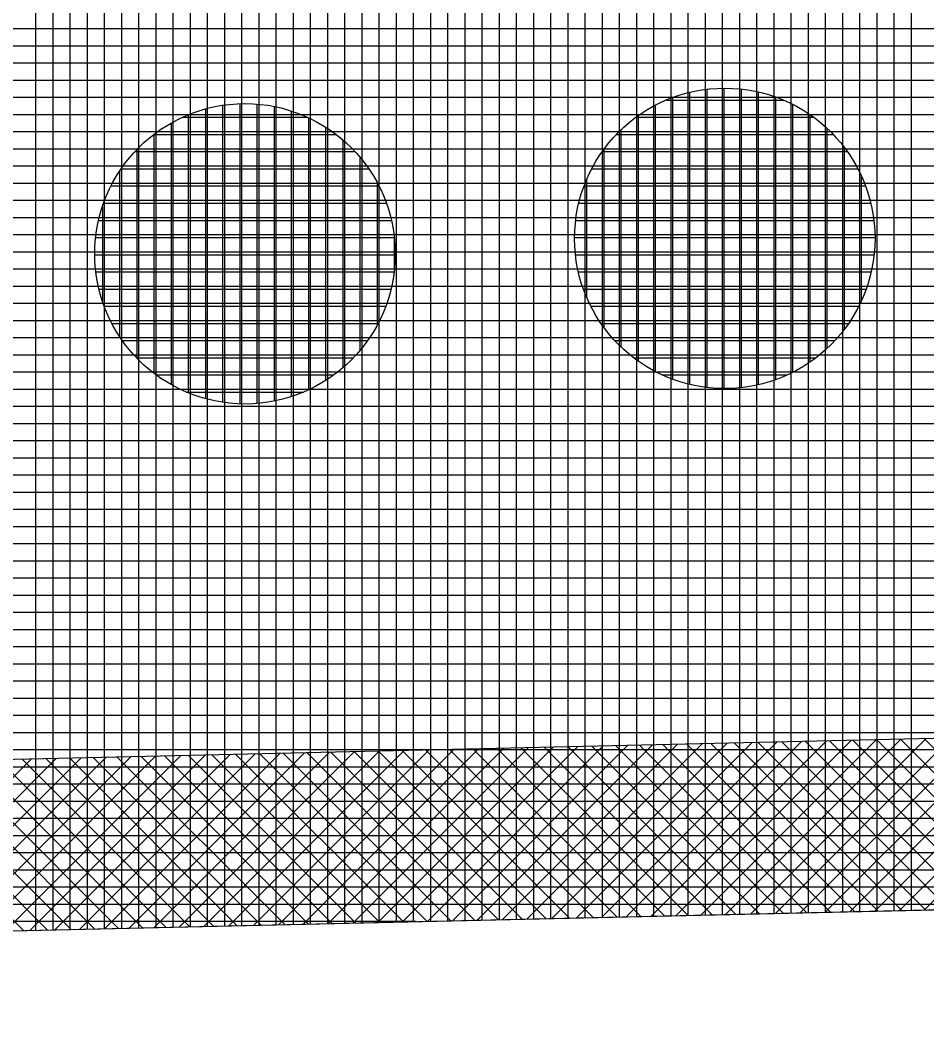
# Model space of a CAD drawing. Extents: x -565346 to -564154, y -1097386 to -1095620.
# Drawn here: x -565268.3 to -565257.74, y -1095873.28 to -1095861.44 of the extents above; entities that cross this region are included whole.
import ezdxf

# ---------------------------------------------------------------- set-up
doc = ezdxf.new("R2010")
doc.units = 0
for name, color, linetype in [('Vrstva 1', 7, 'Continuous'), ('Vrstva 41', 7, 'Continuous'), ('Vrstva 42', 7, 'Continuous'), ('Vrstva 43', 7, 'Continuous'), ('Vrstva 44', 7, 'Continuous')]:
    doc.layers.add(name, color=color, linetype=linetype)

msp = doc.modelspace()

# ---------------------------------------------------------------- linework, layer by layer
at = {"layer": 'Vrstva 1'}
msp.add_line((-565318.28, -1095873.19), (-565230.93, -1095871.19), dxfattribs=at)
at = {"layer": 'Vrstva 41'}
for p, q in [((-565256.591, -1095869.782), (-565258.633, -1095871.824)), ((-565256.301, -1095869.776), (-565258.343, -1095871.818)), ((-565256.012, -1095869.769), (-565258.054, -1095871.811)), ((-565255.722, -1095869.763), (-565257.764, -1095871.804)), ((-565261.801, -1095869.901), (-565263.843, -1095871.944)), ((-565261.511, -1095869.895), (-565263.554, -1095871.937)), ((-565261.222, -1095869.888), (-565263.264, -1095871.93)), ((-565260.933, -1095869.881), (-565262.975, -1095871.924)), ((-565260.643, -1095869.875), (-565262.685, -1095871.917)), ((-565260.354, -1095869.868), (-565262.396, -1095871.91)), ((-565260.064, -1095869.862), (-565262.106, -1095871.904)), ((-565259.963, -1095871.855), (-565261.913, -1095869.904)), ((-565259.775, -1095869.855), (-565261.817, -1095871.897)), ((-565259.686, -1095871.848), (-565261.637, -1095869.898)), ((-565259.485, -1095869.848), (-565261.527, -1095871.891)), ((-565259.41, -1095871.842), (-565261.36, -1095869.891)), ((-565259.196, -1095869.842), (-565261.238, -1095871.884)), ((-565259.133, -1095871.836), (-565261.084, -1095869.885)), ((-565258.906, -1095869.835), (-565260.948, -1095871.877)), ((-565258.857, -1095871.829), (-565260.807, -1095869.879)), ((-565258.617, -1095869.829), (-565260.659, -1095871.871)), ((-565258.58, -1095871.823), (-565260.531, -1095869.872)), ((-565258.328, -1095869.822), (-565260.37, -1095871.864)), ((-565258.304, -1095871.817), (-565260.254, -1095869.866)), ((-565258.038, -1095869.815), (-565260.08, -1095871.857)), ((-565258.027, -1095871.81), (-565259.978, -1095869.86)), ((-565257.749, -1095869.809), (-565259.791, -1095871.851)), ((-565257.75, -1095871.804), (-565259.701, -1095869.853)), ((-565257.459, -1095869.802), (-565259.501, -1095871.844)), ((-565257.474, -1095871.798), (-565259.425, -1095869.847)), ((-565257.17, -1095869.796), (-565259.212, -1095871.838)), ((-565257.197, -1095871.791), (-565259.148, -1095869.841)), ((-565256.88, -1095869.789), (-565258.922, -1095871.831)), ((-565256.921, -1095871.785), (-565258.872, -1095869.834)), ((-565256.644, -1095871.779), (-565258.595, -1095869.828)), ((-565256.368, -1095871.772), (-565258.319, -1095869.822)), ((-565256.091, -1095871.766), (-565258.042, -1095869.816)), ((-565255.815, -1095871.76), (-565257.765, -1095869.809)), ((-565267.011, -1095870.02), (-565269.054, -1095872.063)), ((-565266.721, -1095870.014), (-565268.764, -1095872.056)), ((-565266.432, -1095870.007), (-565268.475, -1095872.05)), ((-565266.143, -1095870), (-565268.185, -1095872.043)), ((-565265.853, -1095869.994), (-565267.896, -1095872.036)), ((-565265.564, -1095869.987), (-565267.606, -1095872.03)), ((-565265.274, -1095869.981), (-565267.317, -1095872.023)), ((-565265.216, -1095871.975), (-565267.168, -1095870.024)), ((-565264.985, -1095869.974), (-565267.027, -1095872.016)), ((-565264.94, -1095871.969), (-565266.891, -1095870.017)), ((-565264.695, -1095869.967), (-565266.738, -1095872.01)), ((-565264.663, -1095871.962), (-565266.615, -1095870.011)), ((-565264.406, -1095869.961), (-565266.448, -1095872.003)), ((-565264.387, -1095871.956), (-565266.338, -1095870.005)), ((-565264.116, -1095869.954), (-565266.159, -1095871.997)), ((-565264.11, -1095871.95), (-565266.061, -1095869.999)), ((-565263.827, -1095869.948), (-565265.869, -1095871.99)), ((-565263.834, -1095871.943), (-565265.785, -1095869.992)), ((-565263.538, -1095869.941), (-565265.58, -1095871.983)), ((-565263.557, -1095871.937), (-565265.508, -1095869.986)), ((-565263.248, -1095869.934), (-565265.291, -1095871.977)), ((-565263.281, -1095871.931), (-565265.232, -1095869.98)), ((-565262.959, -1095869.928), (-565265.001, -1095871.97)), ((-565263.004, -1095871.924), (-565264.955, -1095869.973)), ((-565262.669, -1095869.921), (-565264.712, -1095871.963)), ((-565262.728, -1095871.918), (-565264.679, -1095869.967)), ((-565262.38, -1095869.915), (-565264.422, -1095871.957)), ((-565262.451, -1095871.912), (-565264.402, -1095869.961)), ((-565262.09, -1095869.908), (-565264.133, -1095871.95)), ((-565262.175, -1095871.905), (-565264.126, -1095869.954)), ((-565261.898, -1095871.899), (-565263.849, -1095869.948)), ((-565261.622, -1095871.893), (-565263.573, -1095869.942)), ((-565261.345, -1095871.886), (-565263.296, -1095869.935)), ((-565261.069, -1095871.88), (-565263.02, -1095869.929)), ((-565260.792, -1095871.874), (-565262.743, -1095869.923)), ((-565260.516, -1095871.867), (-565262.467, -1095869.916)), ((-565260.239, -1095871.861), (-565262.19, -1095869.91)), ((-565268.169, -1095870.047), (-565270.212, -1095872.089)), ((-565268.258, -1095872.045), (-565270.209, -1095870.093)), ((-565267.981, -1095872.038), (-565269.933, -1095870.087)), ((-565267.879, -1095870.04), (-565269.922, -1095872.083)), ((-565267.705, -1095872.032), (-565269.656, -1095870.081)), ((-565267.59, -1095870.033), (-565269.633, -1095872.076)), ((-565267.428, -1095872.026), (-565269.38, -1095870.074)), ((-565267.3, -1095870.027), (-565269.343, -1095872.07)), ((-565267.152, -1095872.019), (-565269.103, -1095870.068)), ((-565266.875, -1095872.013), (-565268.827, -1095870.062)), ((-565266.599, -1095872.007), (-565268.55, -1095870.055)), ((-565266.322, -1095872), (-565268.274, -1095870.049)), ((-565266.046, -1095871.994), (-565267.997, -1095870.043)), ((-565265.769, -1095871.988), (-565267.721, -1095870.036)), ((-565265.493, -1095871.981), (-565267.444, -1095870.03))]:
    msp.add_line(p, q, dxfattribs=at)
at = {"layer": 'Vrstva 42'}
msp.add_lwpolyline([(-565179.232, -1095865.407), (-565179.369, -1095863.41), (-565231.152, -1095869.202), (-565318.326, -1095871.191), (-565322.325, -1095871.281), (-565322.28, -1095873.28), (-565318.28, -1095873.19), (-565230.93, -1095871.19)], close=True, dxfattribs=at)
at = {"layer": 'Vrstva 43'}
for p, q in [((-565261.32, -1095856.88), (-565261.32, -1095871.886)), ((-565261.12, -1095856.876), (-565261.12, -1095871.881)), ((-565260.92, -1095856.871), (-565260.92, -1095871.877)), ((-565260.72, -1095856.866), (-565260.72, -1095871.872)), ((-565260.52, -1095856.862), (-565260.52, -1095871.868)), ((-565260.32, -1095856.857), (-565260.32, -1095871.863)), ((-565260.12, -1095856.853), (-565260.12, -1095871.858)), ((-565259.92, -1095856.848), (-565259.92, -1095871.854)), ((-565259.72, -1095856.843), (-565259.72, -1095871.849)), ((-565259.52, -1095856.839), (-565259.52, -1095871.845)), ((-565259.32, -1095856.834), (-565259.32, -1095871.84)), ((-565259.12, -1095856.83), (-565259.12, -1095871.835)), ((-565258.92, -1095856.825), (-565258.92, -1095871.831)), ((-565258.72, -1095856.82), (-565258.72, -1095871.826)), ((-565258.52, -1095856.816), (-565258.52, -1095871.822)), ((-565258.32, -1095856.811), (-565258.32, -1095871.817)), ((-565258.12, -1095856.807), (-565258.12, -1095871.813)), ((-565257.92, -1095856.802), (-565257.92, -1095871.808)), ((-565266.52, -1095857), (-565266.52, -1095872.005)), ((-565266.32, -1095856.995), (-565266.32, -1095872)), ((-565266.12, -1095856.99), (-565266.12, -1095871.996)), ((-565265.92, -1095856.986), (-565265.92, -1095871.991)), ((-565265.72, -1095856.981), (-565265.72, -1095871.987)), ((-565265.52, -1095856.977), (-565265.52, -1095871.982)), ((-565265.32, -1095856.972), (-565265.32, -1095871.977)), ((-565265.12, -1095856.967), (-565265.12, -1095871.973)), ((-565264.92, -1095856.963), (-565264.92, -1095871.968)), ((-565264.72, -1095856.958), (-565264.72, -1095871.964)), ((-565264.52, -1095856.954), (-565264.52, -1095871.959)), ((-565264.32, -1095856.949), (-565264.32, -1095871.955)), ((-565264.12, -1095856.944), (-565264.12, -1095871.95)), ((-565263.92, -1095856.94), (-565263.92, -1095871.945)), ((-565263.72, -1095856.935), (-565263.72, -1095871.941)), ((-565263.52, -1095856.931), (-565263.52, -1095871.936)), ((-565263.32, -1095856.926), (-565263.32, -1095871.932)), ((-565263.12, -1095856.922), (-565263.12, -1095871.927)), ((-565262.92, -1095856.917), (-565262.92, -1095871.922)), ((-565262.72, -1095856.912), (-565262.72, -1095871.918)), ((-565262.52, -1095856.908), (-565262.52, -1095871.913)), ((-565262.32, -1095856.903), (-565262.32, -1095871.909)), ((-565262.12, -1095856.899), (-565262.12, -1095871.904)), ((-565261.92, -1095856.894), (-565261.92, -1095871.9)), ((-565261.72, -1095856.889), (-565261.72, -1095871.895)), ((-565261.52, -1095856.885), (-565261.52, -1095871.89)), ((-565268.12, -1095857.036), (-565268.12, -1095872.042)), ((-565267.92, -1095857.032), (-565267.92, -1095872.037)), ((-565267.72, -1095857.027), (-565267.72, -1095872.032)), ((-565267.52, -1095857.023), (-565267.52, -1095872.028)), ((-565267.32, -1095857.018), (-565267.32, -1095872.023)), ((-565267.12, -1095857.013), (-565267.12, -1095872.019)), ((-565266.92, -1095857.009), (-565266.92, -1095872.014)), ((-565266.72, -1095857.004), (-565266.72, -1095872.009)), ((-565144.656, -1095861.54), (-565322.513, -1095861.54)), ((-565146.445, -1095861.74), (-565322.509, -1095861.74)), ((-565148.233, -1095861.94), (-565322.505, -1095861.94)), ((-565150.021, -1095862.14), (-565322.501, -1095862.14)), ((-565151.809, -1095862.34), (-565322.497, -1095862.34)), ((-565153.597, -1095862.54), (-565322.493, -1095862.54)), ((-565155.385, -1095862.74), (-565322.489, -1095862.74)), ((-565157.173, -1095862.94), (-565322.485, -1095862.94)), ((-565158.961, -1095863.14), (-565322.481, -1095863.14)), ((-565160.749, -1095863.34), (-565322.477, -1095863.34)), ((-565162.537, -1095863.54), (-565322.473, -1095863.54)), ((-565164.325, -1095863.74), (-565322.469, -1095863.74)), ((-565166.113, -1095863.94), (-565322.465, -1095863.94)), ((-565167.901, -1095864.14), (-565322.461, -1095864.14)), ((-565169.689, -1095864.34), (-565322.457, -1095864.34)), ((-565171.477, -1095864.54), (-565322.453, -1095864.54)), ((-565173.265, -1095864.74), (-565322.449, -1095864.74)), ((-565175.053, -1095864.94), (-565322.445, -1095864.94)), ((-565176.841, -1095865.14), (-565322.441, -1095865.14)), ((-565178.629, -1095865.34), (-565322.437, -1095865.34)), ((-565180.418, -1095865.54), (-565322.433, -1095865.54)), ((-565182.206, -1095865.74), (-565322.429, -1095865.74)), ((-565183.994, -1095865.94), (-565322.426, -1095865.94)), ((-565185.782, -1095866.14), (-565322.422, -1095866.14)), ((-565187.57, -1095866.34), (-565322.418, -1095866.34)), ((-565189.358, -1095866.54), (-565322.414, -1095866.54)), ((-565191.146, -1095866.74), (-565322.41, -1095866.74)), ((-565192.934, -1095866.94), (-565322.406, -1095866.94)), ((-565194.722, -1095867.14), (-565322.402, -1095867.14)), ((-565196.51, -1095867.34), (-565322.398, -1095867.34)), ((-565198.298, -1095867.54), (-565322.394, -1095867.54)), ((-565200.086, -1095867.74), (-565322.39, -1095867.74)), ((-565201.874, -1095867.94), (-565322.386, -1095867.94)), ((-565203.662, -1095868.14), (-565322.382, -1095868.14)), ((-565205.45, -1095868.34), (-565322.378, -1095868.34)), ((-565207.238, -1095868.54), (-565322.374, -1095868.54)), ((-565209.026, -1095868.74), (-565322.37, -1095868.74)), ((-565210.814, -1095868.94), (-565322.366, -1095868.94)), ((-565212.602, -1095869.14), (-565322.362, -1095869.14)), ((-565214.391, -1095869.34), (-565322.358, -1095869.34)), ((-565216.179, -1095869.54), (-565322.354, -1095869.54)), ((-565217.967, -1095869.74), (-565322.35, -1095869.74)), ((-565219.755, -1095869.94), (-565322.346, -1095869.94)), ((-565221.543, -1095870.14), (-565322.342, -1095870.14)), ((-565223.331, -1095870.34), (-565322.338, -1095870.34)), ((-565225.119, -1095870.54), (-565322.334, -1095870.54)), ((-565226.907, -1095870.74), (-565322.33, -1095870.74)), ((-565228.695, -1095870.94), (-565322.326, -1095870.94)), ((-565230.483, -1095871.14), (-565322.322, -1095871.14)), ((-565237.481, -1095871.34), (-565322.318, -1095871.34)), ((-565246.216, -1095871.54), (-565322.314, -1095871.54)), ((-565254.951, -1095871.74), (-565322.311, -1095871.74)), ((-565263.686, -1095871.94), (-565322.307, -1095871.94))]:
    msp.add_line(p, q, dxfattribs=at)
msp.add_lwpolyline([(-565311.82, -1095858.04), (-565322.62, -1095856.13), (-565322.28, -1095873.28), (-565318.28, -1095873.19), (-565230.93, -1095871.19), (-565052.84, -1095851.27), (-565052.77, -1095836.13), (-565130.42, -1095846.37), (-565188.3, -1095850.34), (-565231.27, -1095856.19)], close=True, dxfattribs=at)
at = {"layer": 'Vrstva 44'}
for p, q in [((-565260.5, -1095862.281), (-565260.5, -1095865.681)), ((-565260.3, -1095862.245), (-565260.3, -1095865.717)), ((-565260.1, -1095862.231), (-565260.1, -1095865.729)), ((-565259.9, -1095862.24), (-565259.9, -1095865.718)), ((-565259.7, -1095862.275), (-565259.7, -1095865.684)), ((-565265.94, -1095862.431), (-565265.94, -1095865.889)), ((-565265.74, -1095862.413), (-565265.74, -1095865.908)), ((-565265.54, -1095862.417), (-565265.54, -1095865.903)), ((-565265.34, -1095862.444), (-565265.34, -1095865.875)), ((-565260.9, -1095862.43), (-565260.9, -1095865.531)), ((-565260.771, -1095862.37), (-565259.405, -1095862.37)), ((-565260.7, -1095862.341), (-565260.7, -1095865.619)), ((-565259.5, -1095862.335), (-565259.5, -1095865.627)), ((-565259.3, -1095862.42), (-565259.3, -1095865.54)), ((-565266.34, -1095862.541), (-565266.34, -1095865.78)), ((-565266.14, -1095862.472), (-565266.14, -1095865.848)), ((-565265.14, -1095862.496), (-565265.14, -1095865.823)), ((-565261.1, -1095862.553), (-565261.1, -1095865.407)), ((-565259.1, -1095862.538), (-565259.1, -1095865.421)), ((-565266.54, -1095862.638), (-565266.54, -1095865.682)), ((-565266.407, -1095862.57), (-565264.953, -1095862.57)), ((-565264.94, -1095862.576), (-565264.94, -1095865.745)), ((-565261.124, -1095862.57), (-565259.057, -1095862.57)), ((-565266.743, -1095862.77), (-565264.62, -1095862.77)), ((-565266.74, -1095862.768), (-565266.74, -1095865.551)), ((-565264.74, -1095862.685), (-565264.74, -1095865.634)), ((-565261.352, -1095862.77), (-565258.828, -1095862.77)), ((-565261.3, -1095862.717), (-565261.3, -1095865.244)), ((-565258.9, -1095862.699), (-565258.9, -1095865.262)), ((-565264.54, -1095862.834), (-565264.54, -1095865.486)), ((-565258.7, -1095862.92), (-565258.7, -1095865.042)), ((-565266.961, -1095862.97), (-565264.4, -1095862.97)), ((-565266.94, -1095862.948), (-565266.94, -1095865.372)), ((-565264.34, -1095863.035), (-565264.34, -1095865.283)), ((-565261.518, -1095862.97), (-565258.662, -1095862.97)), ((-565261.5, -1095862.944), (-565261.5, -1095865.014)), ((-565267.14, -1095863.199), (-565267.14, -1095865.122)), ((-565267.121, -1095863.17), (-565264.237, -1095863.17)), ((-565261.639, -1095863.17), (-565258.54, -1095863.17)), ((-565258.5, -1095863.252), (-565258.5, -1095864.708)), ((-565267.24, -1095863.37), (-565264.121, -1095863.37)), ((-565264.14, -1095863.33), (-565264.14, -1095864.987)), ((-565261.729, -1095863.37), (-565258.452, -1095863.37)), ((-565261.7, -1095863.299), (-565261.7, -1095864.662)), ((-565267.34, -1095863.611), (-565267.34, -1095864.712)), ((-565267.327, -1095863.57), (-565264.034, -1095863.57)), ((-565261.791, -1095863.57), (-565258.39, -1095863.57)), ((-565267.385, -1095863.77), (-565263.975, -1095863.77)), ((-565261.826, -1095863.77), (-565258.353, -1095863.77)), ((-565267.418, -1095863.97), (-565263.941, -1095863.97)), ((-565261.838, -1095863.97), (-565258.341, -1095863.97)), ((-565263.94, -1095863.988), (-565263.94, -1095864.33)), ((-565267.428, -1095864.17), (-565263.932, -1095864.17)), ((-565261.828, -1095864.17), (-565258.352, -1095864.17)), ((-565267.416, -1095864.37), (-565263.945, -1095864.37)), ((-565261.795, -1095864.37), (-565258.386, -1095864.37)), ((-565267.381, -1095864.57), (-565263.98, -1095864.57)), ((-565261.736, -1095864.57), (-565258.443, -1095864.57)), ((-565267.318, -1095864.77), (-565264.04, -1095864.77)), ((-565261.649, -1095864.77), (-565258.53, -1095864.77)), ((-565267.229, -1095864.97), (-565264.131, -1095864.97)), ((-565261.532, -1095864.97), (-565258.649, -1095864.97)), ((-565267.109, -1095865.17), (-565264.253, -1095865.17)), ((-565261.37, -1095865.17), (-565258.808, -1095865.17)), ((-565266.942, -1095865.37), (-565264.418, -1095865.37)), ((-565261.151, -1095865.37), (-565259.028, -1095865.37)), ((-565266.713, -1095865.57), (-565264.644, -1095865.57)), ((-565260.816, -1095865.57), (-565259.362, -1095865.57)), ((-565266.363, -1095865.77), (-565264.999, -1095865.77))]:
    msp.add_line(p, q, dxfattribs=at)
for centre in [(-565260.09, -1095863.98), (-565265.68, -1095864.16)]:
    msp.add_circle(centre, 1.75, dxfattribs=at)

doc.saveas('drawing.dxf')
